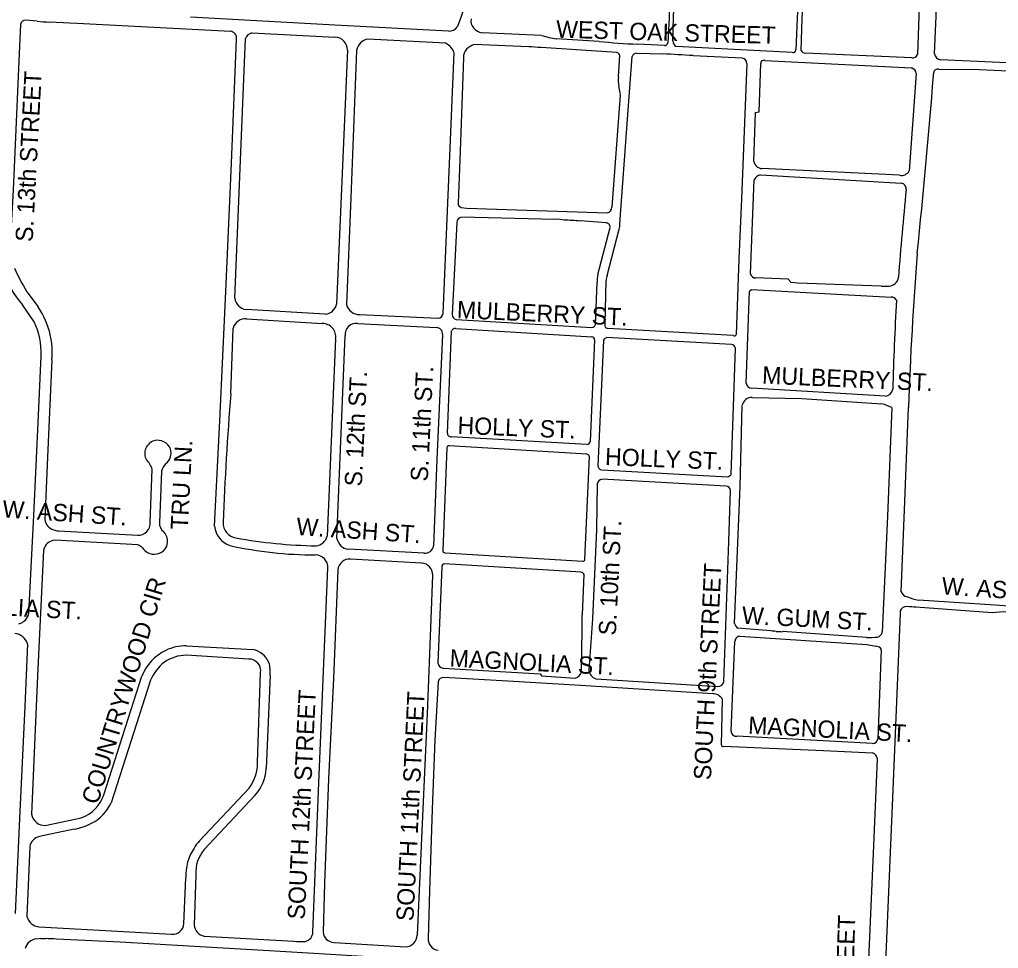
# Model space of a CAD drawing. Extents: x 0 to 712119, y 0 to 761125.
# Drawn here: x 683499 to 686331, y 729625 to 732313 of the extents above; entities that cross this region are included whole.
import ezdxf

# ---------------------------------------------------------------- set-up
doc = ezdxf.new("R2010")
doc.units = 0
doc.layers.add('PAVED ROADS', color=7, linetype='Continuous')
doc.layers.add('street names', color=7, linetype='Continuous')

msp = doc.modelspace()

# ---------------------------------------------------------------- linework, layer by layer
at = {"layer": 'PAVED ROADS'}
for points in [[(685760.2, 732223.5), (685763.3, 732315.7), (685769.8, 732443.8), (685776.1, 732588.6), (685779.7, 732702.6), (685781, 732748.9), (685784.6, 732804), (685786.3, 732833.2)], [(685388.8, 732251.5), (685391.3, 732319), (685399.3, 732534.5), (685401.3, 732608.2), (685405.4, 732706.1), (685409.2, 732774.8), (685412.3, 732811.9)], [(685770.4, 732828.9), (685760.6, 732557.6), (685753.5, 732413.7), (685749.2, 732315.8), (685745.2, 732225)], [(686145.8, 732213.8), (686150.9, 732322.9), (686170.2, 732806.7)], [(686120.8, 732803.3), (686115.5, 732684.1), (686100.9, 732323.4), (686096.5, 732211.6)], [(684817.2, 732448.9), (684776.8, 732321.8), (684766.2, 732292.3)], [(685380.1, 732384.4), (685378.7, 732318.4), (685374.4, 732245.8)], [(683502.3, 732299.2), (683497.7, 732191.9), (683480.8, 731819.1), (683473.4, 731681)], [(683550, 732307.8), (683517.3, 732310.9)], [(684109.2, 732278.6), (683684.3, 732300.7), (683585.9, 732305.6)], [(684740.3, 732279), (684411.7, 732296.9), (683993.5, 732319.9)], [(684170.9, 732274.3), (684411.6, 732261.9)], [(685009, 732266.7), (684837.5, 732274)], [(684063.5, 730846.6), (684078.9, 731151.5), (684096, 731525.8), (684112.2, 731897.2), (684127, 732256.4)], [(684122.2, 731506.5), (684153.3, 732258)], [(684731.9, 732244), (684507.3, 732256.2)], [(684972.7, 732234), (684813.5, 732240.5)], [(685176.2, 732248.8), (685052.8, 732257.2)], [(685364.7, 732237.3), (685286.9, 732241.1)], [(684448.1, 732224.1), (684416.6, 731489.2)], [(684474.4, 732223.6), (684458.1, 731797.1), (684445.4, 731488)], [(684725.2, 731462.5), (684745.4, 731942), (684756.8, 732216.3)], [(685227, 732217.3), (685008, 732231.6)], [(685231.9, 732147.2), (685235.6, 732210), (685235.6, 732210)], [(685284.1, 732215.8), (685360.1, 732213.1)], [(685735.1, 732217.2), (685398.6, 732234.5)], [(686080.1, 732202.1), (685772.5, 732215.5)], [(684783.6, 732201.8), (684773.8, 731931.9), (684767.8, 731781.1)], [(685236.1, 731721.4), (685258.1, 732024.4), (685271.4, 732206.2)], [(685447.9, 732208.3), (685590, 732201.5)], [(685602.8, 732185.6), (685587.4, 731793.8), (685580.5, 731620.5), (685572.3, 731401.5)], [(685623.7, 731902.1), (685628.4, 732043.5), (685638.5, 732045.6), (685643.8, 732185.5)], [(685655.6, 732194.6), (686079.1, 732172.7)], [(686441.3, 732184), (686163.8, 732196.3)], [(686093.2, 732156.3), (686072.9, 731874.9)], [(686143.3, 732150.9), (686143.8, 732159.6)], [(686158.2, 732168.7), (686276.7, 732167.9), (686442.8, 732160.2), (686502.8, 732155.5)], [(685236.9, 732102.1), (685233.2, 732119.4)], [(685213.2, 731770), (685237.3, 732094)], [(686044.7, 731862.2), (685647, 731881.4)], [(685614, 731576.6), (685624.6, 731849.3)], [(685643, 731863.1), (686049.9, 731839.5)], [(684777.3, 731768.7), (684793.5, 731766.9), (685199.5, 731753.7)], [(685048.1, 731734.6), (684778.3, 731741.1)], [(685196.2, 731724.2), (685120.8, 731729.9)], [(684764.3, 731725.5), (684751.3, 731458.9)], [(685172.6, 731575.2), (685207.5, 731711.5)], [(685199.5, 731572.6), (685233.7, 731706.2)], [(685992.2, 731541.2), (685750.8, 731550), (685731.5, 731551.5), (685722.8, 731561.1), (685628.9, 731565.3)], [(685165, 731430), (685169.9, 731551.8)], [(685193.7, 731432.7), (685196.4, 731557.6)], [(685601.6, 731261), (685611.4, 731526.7), (685617, 731531.5)], [(685617, 731531.5), (686021, 731509.9)], [(683520.4, 731525.2), (683553.2, 731481.1)], [(683541.7, 731438.1), (683507.6, 731487.7)], [(684383.9, 731460.2), (684154.6, 731473.8)], [(684156.2, 731447.2), (684375.2, 731433.2)], [(684483.4, 731459.4), (684709.2, 731448.5)], [(684110.3, 731229.9), (684117.3, 731420.1)], [(684478, 731433.6), (684705.6, 731421.7)], [(684760.5, 731418.5), (685154.8, 731394.4)], [(684762.7, 731445.1), (685155.3, 731422.1)], [(685564.1, 731398.1), (685200.8, 731418.9)], [(684413.5, 731389.1), (684389.2, 730818.2)], [(684417.4, 730811.1), (684441.1, 731398.3)], [(684722.8, 731401.9), (684706.1, 731039.6), (684697.2, 730790.4)], [(684737.2, 731116.3), (684749.1, 731411.1)], [(685559.3, 731372.6), (685197.7, 731392.6)], [(685162.6, 731385.8), (685150.3, 731092.3)], [(685188.6, 731385.4), (685172.5, 731020.7)], [(685557.6, 730996.6), (685570.5, 731362.3), (685570.5, 731362.3)], [(683526.4, 730595), (683540.3, 730877.8), (683554.4, 731167.1), (683561.6, 731340.2)], [(683593.2, 731327.8), (683579.9, 731046.1), (683572.3, 730866.3)], [(686003.5, 731222.7), (685616.7, 731246.3)], [(685619.1, 731219.1), (685762.1, 731216.6), (685993.8, 731200.5)], [(685567.9, 730565.4), (685584.4, 730961.7), (685589.9, 731196.5)], [(686022.4, 731190.5), (686010.1, 730875.4), (685995.1, 730540)], [(686049.5, 730657), (686059.5, 730894.5), (686071, 731190.3)], [(685140.5, 731083), (684748.1, 731105.8)], [(685140.5, 731055), (684742, 731079)], [(684735.6, 731073.4), (684723.6, 730777)], [(685134.7, 730751.1), (685148.2, 731047.5)], [(683877.5, 730857.6), (683882.8, 731011.4)], [(683910.3, 731005.4), (683904.3, 730857.6)], [(685184, 731009.5), (685547.4, 730989.2)], [(685170.5, 730969.4), (685168.8, 730837.2), (685156.4, 730579.2), (685145.7, 730430.5)], [(685543, 730962.6), (685183.8, 730982.4)], [(685536.6, 730397.2), (685550.8, 730802.9), (685555.7, 730949.8)], [(683612.5, 730833.1), (683841.4, 730820.5)], [(683841.2, 730792.7), (683602.1, 730806.2)], [(683568.9, 730777.6), (683551.1, 730413.7), (683534, 730013.3)], [(684669.4, 730768.4), (684450.5, 730780)], [(684729.9, 730769.6), (685129, 730745.9)], [(684662.6, 730739.9), (684457, 730751.7)], [(685123.7, 730713.4), (684729, 730737.8)], [(684348, 729672.2), (684365.6, 730104.2), (684382.9, 730518.8), (684391.6, 730726.2)], [(684419.7, 730720.6), (684407.5, 730406.5), (684393.4, 730115.4), (684381.9, 729813.9), (684377.4, 729672.4)], [(684720.7, 730728.9), (684709.5, 730450.7)], [(684650.1, 729663.3), (684665, 729986.8), (684679, 730304.2), (684689.8, 730577.9), (684694.7, 730705.5)], [(685127.4, 730590), (685132.2, 730707.2)], [(686475.8, 730606.7), (686321.8, 730618.7), (686099.5, 730633.2)], [(686068.2, 730614.1), (686059.9, 730613.8)], [(686533, 730587.4), (686344.7, 730599), (686312.5, 730595.8), (686092.2, 730612.1), (686092.2, 730612.1), (686092.2, 730612.1)], [(686046.7, 730595.3), (686025.5, 730084.2), (686004.2, 729584.7)], [(685672.3, 730543.7), (685577.4, 730551.6)], [(685949.7, 730525.2), (685706, 730541.7)], [(685557.7, 730253.6), (685568.8, 730513.6)], [(685583.3, 730528.2), (685950, 730504.7), (685976.5, 730500)], [(683522.7, 730506.6), (683514.2, 730325.5), (683500.5, 730021.7), (683486.5, 729726.2)], [(683982.3, 730500.8), (684173.9, 730490.3)], [(685992.3, 730489.3), (685982.1, 730231.2)], [(684162.4, 730462.5), (683981.6, 730473.2)], [(684724.6, 730436), (685005.1, 730419.5), (685009.4, 730413.4), (685107.1, 730407.4)], [(683743.4, 730069.3), (683853.1, 730413.3)], [(683878.6, 730401.3), (683764.4, 730046.8)], [(684187.5, 730163.6), (684196.8, 730422.7)], [(684224.1, 730415.1), (684213.1, 730145.3)], [(685504.6, 730362), (685290.1, 730375.7), (685121.6, 730385.6), (684911.9, 730398.2), (684726.3, 730409.1)], [(685166.9, 730405.4), (685519.3, 730382.9)], [(684710.7, 730396.8), (684700.6, 730227.6), (684692.9, 730028.3), (684685.7, 729791.4), (684681.5, 729654.2)], [(685529.8, 730214.4), (685533, 730345.7)], [(685966.6, 730218.3), (685574.8, 730238.8)], [(685966.8, 730190.5), (685824.9, 730196.6), (685535.6, 730209)], [(685954.7, 729571.2), (685970.2, 729923), (685981, 730173.6)], [(684020, 729936.9), (684163.7, 730089.2)], [(684179.9, 730067.4), (684033.5, 729911.7)], [(683573.9, 729980.8), (683677.6, 730003.3)], [(683657.7, 729970.2), (683556.8, 729948.6)], [(683529.3, 729919.1), (683520.5, 729718.6)], [(684008.9, 729838.7), (684004.3, 729692.8)], [(683974.7, 729696.7), (683980.1, 729829.4)], [(683556.5, 729687.2), (683800.1, 729674), (683939.2, 729666.4)], [(683560.7, 729653.8), (683548.8, 729652.4)], [(684647.4, 729591.7), (684398.7, 729608), (684205.5, 729619.6), (683989, 729632.1), (683790, 729643.5), (683606.6, 729652.3)], [(684033.6, 729660.8), (684293, 729646)], [(684409.2, 729642.2), (684616.8, 729629.3)]]:
    msp.add_lwpolyline(points, dxfattribs=at)
for centre, radius, start, end in [((683516.2, 732296.9), 14.1, 85.6108, 170.4032), ((683598.6, 732794.1), 488.7, 264.2953, 268.5102), ((684834.8, 732308.6), 29.8, 168.7466, 221.5967), ((684107.9, 732259.4), 19.3, 350.9711, 86.3623), ((684178.4, 732248.7), 26.7, 106.3505, 159.7826), ((684741.2, 732309.1), 30.1, 268.3821, 326.2277), ((684847.2, 732319), 46.1, 221.0592, 257.7521), ((685092.4, 732544.3), 289.8, 253.273, 262.136), ((684410.5, 732224.3), 37.6, 359.617, 88.3224), ((684513.7, 732216.8), 39.8, 99.2176, 170.2099), ((684708, 732197.4), 52.4, 21.1244, 62.7908), ((684841, 732174.7), 71.4, 112.7025, 132.6843), ((686386.7, 748757.7), 16553.2, 265.80611, 266.19042), ((685365, 732246.7), 9.46, 268.3301, 354.3351), ((685412.6, 732253.9), 23.9, 185.8624, 234.1653), ((684818.3, 732203.7), 34.7, 137.5477, 183.1277), ((684935.7, 731421.2), 813.6, 84.9044, 87.3939), ((685224.2, 732205.3), 12.3, 22.1854, 77.026), ((685287.8, 732197.6), 18.6, 101.7734, 152.4335), ((685131.1, 727222), 4996.4, 86.3643, 87.3731), ((685736.6, 732225.7), 8.64, 259.6941, 355.0536), ((685772.3, 732228.7), 13.2, 203.3884, 271.0277), ((686082.5, 732216.9), 15, 260.7178, 339.0851), ((686166.8, 732217.4), 21.3, 189.8286, 262.0647), ((685587.1, 732186), 15.7, 358.4059, 79.3313), ((685651.1, 732187.1), 7.48, 94.4009, 192.9656), ((685653.1, 732180.2), 14.6, 80.2004, 100.3203), ((686074.4, 732154.5), 18.9, 5.6258, 75.4755), ((686154.8, 732158.2), 11.1, 72.0568, 172.7173), ((685288.3, 732136), 57.5, 168.7329, 196.7079), ((667803.8, 733573.6), 18394.5, 353.95621, 355.56431), ((685209.9, 732096.8), 27.5, 354.1753, 11.082), ((685648.4, 731906.5), 25.1, 190.1282, 266.7721), ((686050.3, 731887.5), 25.9, 257.6531, 330.9576), ((685646.7, 731839.2), 24.2, 98.5776, 155.4445), ((685643, 731863.1), 0.00000207, 147.1486, 216.3445), ((699890.3, 730477.2), 13891.5, 174.45068, 175.50016), ((686047.7, 731823.3), 16.4, 350.3959, 82.1296), ((684781.1, 731781.5), 13.3, 181.5947, 253.2471), ((685195.3, 731771.1), 17.9, 283.3544, 356.3028), ((684781, 731724.6), 16.8, 99.3325, 176.8437), ((685055, 731651.7), 83.1, 75.8702, 94.7329), ((685041.5, 730697.9), 1035, 85.6062, 88.1299), ((685195.9, 731712.6), 11.7, 354.9764, 88.3198), ((685194.1, 731720.3), 42.1, 340.4287, 1.5216), ((695855.1, 730863.6), 9789.5, 175.46941, 178.08727), ((683721.7, 731674.2), 284, 197.4037, 221.0618), ((683969.4, 731800.7), 526.8, 203.1195, 211.5298), ((685237.7, 731555.6), 67.9, 163.2719, 183.247), ((685232.3, 731557.9), 35.9, 155.8002, 180.5161), ((685628.2, 731579.7), 14.5, 192.3688, 272.5207), ((686013.7, 731569.7), 28, 271.0642, 354.7105), ((685999.1, 731748.7), 207.6, 268.0886, 274.1697), ((684159.2, 731510.7), 37.2, 186.5269, 262.861), ((686021.7, 731494.4), 15.5, 23.5971, 92.6463), ((683356.2, 731347.3), 238.1, 12.89, 34.1844), ((684380.4, 731497.1), 37, 275.3787, 347.6607), ((684481.9, 731496.9), 37.6, 193.8056, 272.2993), ((694699.8, 731018.5), 8677.2, 176.81481, 178.51756), ((684153.8, 731409.2), 38.1, 86.3024, 163.3411), ((684707.7, 731466.3), 17.9, 274.7757, 347.784), ((684764.6, 731458.3), 13.4, 177.3251, 261.7939), ((683355.6, 731349.2), 206.3, 357.4802, 25.5323), ((684375.8, 731395.1), 38.1, 350.8835, 90.9232), ((684474, 731400.8), 33.1, 83.0895, 184.3033), ((684478, 731433.6), 0.000000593, 215.5324, 313.896), ((684705.1, 731403.9), 17.8, 353.5887, 88.4816), ((684758.3, 731409.4), 9.33, 76.2338, 169.7818), ((684760.5, 731418.5), 0.000000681, 64.0834, 186.7965), ((685154.1, 731433.5), 11.5, 275.805, 342.0491), ((685201.7, 731428.1), 9.28, 150.6326, 264.3973), ((683350.9, 731347.9), 243.1, 355.2447, 12.4599), ((685154.4, 731386.2), 8.22, 357.3634, 86.8565), ((685209.9, 731368), 27.5, 116.293, 140.7881), ((685566.6, 731403.7), 6.15, 245.8398, 339.1644), ((685557.1, 731359), 13.8, 13.8307, 80.6275), ((685617.2, 731261.9), 15.6, 183.3478, 268.2639), ((693505.1, 730489.5), 9423.9, 175.49415, 177.75983), ((685617.9, 731190.5), 28.7, 87.6779, 167.9041), ((685619.1, 731219.1), 0.000000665, 115.9282, 173.4402), ((686000.8, 731247.6), 25.1, 276.066, 349.3188), ((685942.8, 731009.9), 197.4, 66.2202, 75.0278), ((684746.8, 731115.4), 9.67, 174.6885, 277.4978), ((683899.6, 731057.3), 38.2, 106.5251, 209.0648), ((683899.5, 731056.1), 39.3, 21.0251, 105.8479), ((684740.9, 731073.9), 5.32, 77.1491, 185.0225), ((685139.2, 731094.1), 11.2, 276.6247, 350.8593), ((683896.8, 731059.2), 40.9, 309.8491, 15.6499), ((685137.8, 731044.6), 10.8, 15.703, 75.3615), ((683831.7, 730999.2), 52.5, 13.4415, 48.8881), ((683946.3, 730999.7), 36.5, 129.7739, 171.0011), ((685185.3, 731022.3), 12.9, 187.3206, 264.1263), ((685541.7, 731007.7), 19.4, 287.2284, 325.1718), ((685184.9, 730967.9), 14.5, 94.6379, 174.3278), ((685542.6, 730949.5), 13, 1.0276, 88.1381), ((683609.4, 730871.9), 37.6, 188.5607, 250.956), ((683841.9, 730856.1), 35.6, 269.1066, 2.4524), ((683935.8, 730855.4), 31.6, 175.8885, 230.022), ((684131.9, 730855.8), 43.5, 177.1954, 261.4124), ((683622.6, 730917.9), 85.4, 252.6948, 263.2249), ((683889.7, 730802.9), 38.2, 324.894, 47.6035), ((684129.3, 730853.3), 66.1, 185.8137, 250.9531), ((683604.3, 730770), 36.3, 93.619, 167.8623), ((684380.2, 732218.9), 1429, 259.7281, 269.0797), ((684353.5, 730826.6), 36.7, 275.8941, 346.8116), ((684455.4, 730818.3), 38.6, 190.7316, 262.6931), ((683835.1, 730768.5), 25, 37.865, 75.9159), ((683895.9, 730814.9), 51.5, 217.131, 239.1879), ((683889, 730807.3), 41.5, 241.9322, 320.4987), ((684351.9, 731883.7), 1119.8, 257.4077, 270.202), ((684671.9, 730793.8), 25.5, 264.2575, 352.4314), ((684730.4, 730776.5), 6.88, 175.7774, 265.5525), ((684353.9, 730726.2), 37.7, 0.0568, 87.0096), ((684454.9, 730716.3), 35.5, 86.5591, 172.9432), ((684661, 730706.2), 33.8, 358.9219, 87.2774), ((684729.7, 730728.8), 9.01, 94.3876, 179.279), ((685129.8, 730750.7), 4.95, 260.384, 3.9881), ((685123.9, 730704.6), 8.75, 16.8846, 90.7453), ((686071.6, 730665.3), 23.6, 200.4366, 260.1166), ((686149.9, 730876.5), 248.5, 250.6475, 258.2827), ((686064, 730596.9), 17.4, 103.805, 185.2833), ((686050.4, 730260.9), 353.7, 83.2031, 87.1127), ((683486.4, 730603.2), 40.8, 285.4948, 348.4429), ((664717.3, 730806.4), 20411.2, 358.92702, 359.39242), ((685587.4, 730568.5), 19.7, 189.3343, 239.6721), ((685653.7, 730211), 333.3, 84.1454, 86.7943), ((685707.2, 730765.5), 223.9, 265.0017, 269.701), ((685976.9, 730544.4), 18.8, 283.282, 346.4507), ((683479.7, 730491.2), 45.7, 19.6816, 82.2616), ((685583, 730514.1), 14.2, 88.5437, 182.1048), ((685583.3, 730528.2), 0.000000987, 70.3471, 163.9082), ((685959.6, 730722.9), 198, 267.125, 276.2554), ((683983.5, 730361.2), 140.4, 115.8908, 158.2068), ((683982.4, 730358.7), 142.2, 90.0615, 115.0728), ((684159, 730424.1), 67.9, 24.6143, 77.3213), ((685976.1, 730482.4), 17.6, 22.9634, 88.744), ((683982.4, 730357.1), 116.1, 90.3926, 123.5617), ((684162.9, 730428.2), 34.3, 350.7415, 90.8604), ((684006.1, 730346.4), 138.8, 129.2655, 156.6917), ((684133.6, 730425.5), 91.2, 353.4447, 17.1756), ((684726, 730452.6), 16.6, 186.2899, 265.3375), ((685177.6, 730436), 32.4, 189.7825, 250.7195), ((684725.2, 730394.4), 14.7, 85.5525, 170.669), ((685098.7, 730434.3), 28.2, 287.3361, 338.984), ((685520.5, 730399.2), 16.3, 265.8875, 353.1204), ((685504.3, 730328.6), 33.4, 30.7523, 89.6026), ((685573.4, 730254.5), 15.7, 183.2131, 275.0413), ((685967.8, 730232.7), 14.4, 265.1409, 353.9732), ((685534.7, 730213.9), 4.94, 173.8082, 281.1979), ((685962.1, 730172.2), 19, 4.3742, 75.5396), ((684068.5, 730160.7), 119.1, 323.1213, 1.4304), ((684087.9, 730152.8), 125.5, 317.1646, 356.5861), ((683643.8, 730102.7), 105, 288.748, 341.4199), ((683650, 730099), 125.7, 297.3282, 335.4655), ((683573.3, 730020.8), 40, 190.8947, 270.8413), ((683630.6, 730130.6), 162.7, 279.5985, 298.2838), ((683564, 729914.4), 35, 101.8487, 172.1918), ((684133.3, 729835.1), 152.3, 138.092, 148.0676), ((684131.5, 729833.9), 151.4, 147.3214, 181.7088), ((684004, 729915.7), 0.0000191, 302.8806, 340.478), ((684115.9, 729843.3), 107.1, 140.2907, 182.433), ((683560, 729727.6), 40.5, 192.7874, 265.0761), ((683942.2, 729698.8), 32.6, 264.7243, 356.2755), ((684039, 729695.1), 34.7, 183.6916, 261.1001), ((684319.5, 729673.4), 28.6, 283.8205, 357.6303), ((684410.7, 729675.6), 33.4, 185.4339, 267.5724), ((684612.6, 729666.7), 37.6, 276.4785, 354.9007), ((683550.9, 729616.4), 36.1, 93.3782, 166.4927), ((683573.7, 729914.7), 261.3, 267.1653, 270.1911), ((683576.3, 729250), 403.4, 85.6966, 90.2536), ((684313.1, 729997.3), 351.9, 266.7315, 272.152), ((684712.8, 729651.6), 31.4, 175.3366, 265.124)]:
    msp.add_arc(centre, radius, start, end, dxfattribs=at)

# ---------------------------------------------------------------- texts
at = {"layer": 'street names'}
for s, rotation, p in [('WEST OAK STREET', 358.3605, (685051, 732260.3)), ('S. 13th STREET', 86.9341, (683537.3, 731668.5)), ('MULBERRY ST.', 357.4331, (684763.7, 731448.9)), ('MULBERRY ST.', 357.4331, (685646.6, 731259.6)), ('S. 12th ST.', 87.3457, (684489.6, 730961)), ('S. 11th ST.', 87.193, (684680.1, 730975.2)), ('HOLLY ST.', 357.6587, (684765.6, 731114.1)), ('TRU LN.', 87.0347, (683986.1, 730835.8)), ('HOLLY ST.', 357.6587, (685192.3, 731023.8)), ('W. ASH ST.', 356.1989, (683448.6, 730872.3)), ('W. ASH ST.', 356.1989, (684298.8, 730821.7)), ('S. 10th ST.', 87.193, (685224.3, 730529.7)), ('SOUTH 9th STREET', 87.193, (685499.3, 730111.5)), ('COUNTRYWOOD CIR', 73.0444, (683725.5, 730039.1)), ('W. ASH ST.', 356.1989, (686165.6, 730649.7)), ('W. MAGNOLIA ST.', 356.9997, (683103.7, 730606.8)), ('W. GUM ST.', 356.9997, (685587.9, 730564.7)), ('MAGNOLIA ST.', 356.9997, (684742.6, 730440.7)), ('SOUTH 12th STREET', 87.193, (684324.4, 729707.8)), ('SOUTH 11th STREET', 87.193, (684638.9, 729703)), ('MAGNOLIA ST.', 356.9997, (685606.1, 730246.5)), ('SOUTH 8th STREET', 88.2731, (685898.3, 729093.3))]:
    msp.add_text(s, height=50, rotation=rotation, dxfattribs=at).set_placement(p)

doc.saveas('drawing.dxf')
